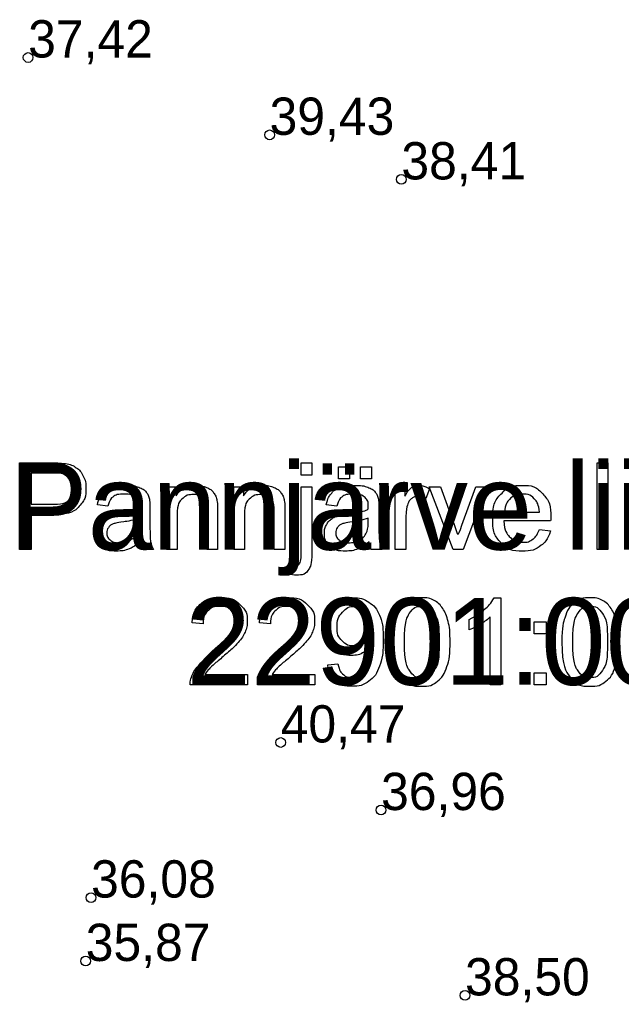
# Model space of a CAD drawing. Extents: x 700746 to 706058, y 6570320 to 6580460.
# Drawn here: x 703133.2 to 703172.8, y 6576286.6 to 6576351.1 of the extents above; entities that cross this region are included whole.
import ezdxf

# ---------------------------------------------------------------- set-up
doc = ezdxf.new("R2010")
doc.units = 0
doc.layers.add('kataster', color=7, linetype='Continuous')
doc.layers.add('KORGUS-EH2000', color=7, linetype='Continuous')

msp = doc.modelspace()

# ---------------------------------------------------------------- linework, layer by layer
at = {"layer": 'kataster'}
for points in [[(703133.231, 6576316.312), (703133.231, 6576322.012), (703135.382, 6576322.012)], [(703151.734, 6576321.2), (703151.734, 6576322.012), (703152.433, 6576322.012), (703152.433, 6576321.2), (703151.734, 6576321.2)], [(703154.18, 6576320.957), (703154.18, 6576321.752), (703154.91, 6576321.752), (703154.91, 6576320.957), (703154.18, 6576320.957)], [(703155.631, 6576320.957), (703155.631, 6576321.752), (703156.361, 6576321.752), (703156.361, 6576320.957), (703155.631, 6576320.957)], [(703171.189, 6576316.312), (703171.189, 6576322.012), (703171.888, 6576322.012), (703171.888, 6576316.312), (703171.189, 6576316.312)], [(703135.445, 6576321.339), (703133.987, 6576321.339), (703133.987, 6576319.301)], [(703142.884, 6576316.312), (703142.884, 6576320.444), (703143.514, 6576320.444), (703143.514, 6576319.857)], [(703147.311, 6576316.312), (703147.311, 6576320.444), (703147.941, 6576320.444), (703147.941, 6576319.857)], [(703151.734, 6576316.104), (703151.734, 6576320.444), (703152.433, 6576320.444), (703152.433, 6576316.09)], [(703157.925, 6576316.312), (703157.925, 6576320.444), (703158.555, 6576320.444), (703158.555, 6576319.818)], [(703160.167, 6576320.312), (703159.922, 6576319.664)], [(703161.723, 6576316.312), (703160.158, 6576320.444), (703160.897, 6576320.444), (703161.782, 6576317.97)], [(703162.306, 6576317.923), (703163.223, 6576320.444), (703163.942, 6576320.444), (703162.38, 6576316.312), (703161.723, 6576316.312)], [(703133.987, 6576319.301), (703135.461, 6576319.301)], [(703139.026, 6576319.171), (703138.34, 6576319.262)], [(703141.798, 6576318.976), (703141.798, 6576318.043)], [(703154.076, 6576319.171), (703153.389, 6576319.262)], [(703156.848, 6576318.976), (703156.848, 6576318.043)], [(703135.449, 6576318.628), (703133.987, 6576318.628), (703133.987, 6576316.312), (703133.231, 6576316.312)], [(703141.091, 6576318.128), (703141.094, 6576318.385)], [(703143.584, 6576318.567), (703143.584, 6576316.312), (703142.884, 6576316.312)], [(703146.238, 6576318.851), (703146.238, 6576316.312), (703145.539, 6576316.312), (703145.539, 6576318.823)], [(703148.011, 6576318.567), (703148.011, 6576316.312), (703147.311, 6576316.312)], [(703150.665, 6576318.851), (703150.665, 6576316.312), (703149.966, 6576316.312), (703149.966, 6576318.823)], [(703156.14, 6576318.128), (703156.144, 6576318.385)], [(703158.625, 6576318.476), (703158.625, 6576316.312), (703157.925, 6576316.312)], [(703165.094, 6576318.771), (703167.4, 6576318.771)], [(703168.135, 6576318.198), (703165.054, 6576318.198)], [(703167.393, 6576317.646), (703168.116, 6576317.555)], [(703142.02, 6576316.312), (703141.29, 6576316.312)], [(703157.069, 6576316.312), (703156.339, 6576316.312)], [(703150.847, 6576314.713), (703150.976, 6576315.307)], [(703164.415, 6576313.157), (703164.866, 6576313.157), (703164.866, 6576307.435)], [(703164.866, 6576307.435), (703164.167, 6576307.435), (703164.167, 6576311.894)], [(703145.285, 6576311.436), (703144.564, 6576311.51)], [(703149.713, 6576311.436), (703148.991, 6576311.51)], [(703162.768, 6576311.05), (703162.768, 6576311.726)], [(703167.051, 6576310.772), (703167.051, 6576311.567), (703167.846, 6576311.567), (703167.846, 6576310.772), (703167.051, 6576310.772)], [(703153.484, 6576308.756), (703154.157, 6576308.817)], [(703148.201, 6576308.109), (703148.201, 6576307.435), (703144.434, 6576307.435)], [(703145.407, 6576308.109), (703148.201, 6576308.109)], [(703152.628, 6576308.109), (703152.628, 6576307.435), (703148.861, 6576307.435)], [(703149.834, 6576308.109), (703152.628, 6576308.109)], [(703167.051, 6576307.435), (703167.051, 6576308.23), (703167.846, 6576308.23), (703167.846, 6576307.435), (703167.051, 6576307.435)]]:
    msp.add_lwpolyline(points, dxfattribs=at)
for points, degree in [([(703135.382, 6576322.012), (703135.95, 6576322.012), (703136.25, 6576321.958), (703136.67, 6576321.888), (703136.954, 6576321.691), (703137.238, 6576321.495), (703137.411, 6576321.141), (703137.584, 6576320.787), (703137.584, 6576320.363), (703137.584, 6576319.635), (703137.121, 6576319.132), (703136.658, 6576318.628), (703135.449, 6576318.628)], 3), ([(703135.461, 6576319.301), (703136.192, 6576319.301), (703136.499, 6576319.574), (703136.806, 6576319.846), (703136.806, 6576320.34), (703136.806, 6576320.697), (703136.626, 6576320.952), (703136.445, 6576321.207), (703136.149, 6576321.288), (703135.959, 6576321.339), (703135.445, 6576321.339)], 3), ([(703138.34, 6576319.262), (703138.433, 6576319.702), (703138.647, 6576319.973), (703138.861, 6576320.243), (703139.265, 6576320.389), (703139.669, 6576320.535), (703140.201, 6576320.535), (703140.73, 6576320.535), (703141.06, 6576320.411), (703141.39, 6576320.286), (703141.546, 6576320.097), (703141.701, 6576319.909), (703141.763, 6576319.621), (703141.798, 6576319.442), (703141.798, 6576318.976)], 3), ([(703143.514, 6576319.857), (703143.969, 6576320.535), (703144.828, 6576320.535), (703145.201, 6576320.535), (703145.514, 6576320.401), (703145.826, 6576320.267), (703145.982, 6576320.049), (703146.137, 6576319.831), (703146.199, 6576319.532), (703146.238, 6576319.337), (703146.238, 6576318.851)], 3), ([(703147.941, 6576319.857), (703148.396, 6576320.535), (703149.255, 6576320.535), (703149.628, 6576320.535), (703149.941, 6576320.401), (703150.253, 6576320.267), (703150.409, 6576320.049), (703150.564, 6576319.831), (703150.627, 6576319.532), (703150.665, 6576319.337), (703150.665, 6576318.851)], 3), ([(703153.389, 6576319.262), (703153.483, 6576319.702), (703153.696, 6576319.973), (703153.91, 6576320.243), (703154.314, 6576320.389), (703154.718, 6576320.535), (703155.251, 6576320.535), (703155.779, 6576320.535), (703156.109, 6576320.411), (703156.44, 6576320.286), (703156.595, 6576320.097), (703156.75, 6576319.909), (703156.813, 6576319.621), (703156.848, 6576319.442), (703156.848, 6576318.976)], 3), ([(703158.555, 6576319.818), (703158.796, 6576320.256), (703159, 6576320.396), (703159.204, 6576320.535), (703159.448, 6576320.535), (703159.802, 6576320.535), (703160.167, 6576320.312)], 3), ([(703168.116, 6576317.555), (703167.945, 6576316.921), (703167.482, 6576316.571), (703167.019, 6576316.221), (703166.3, 6576316.221), (703165.394, 6576316.221), (703164.864, 6576316.779), (703164.333, 6576317.336), (703164.333, 6576318.343), (703164.333, 6576319.385), (703164.87, 6576319.96), (703165.406, 6576320.535), (703166.261, 6576320.535), (703167.089, 6576320.535), (703167.614, 6576319.971), (703168.139, 6576319.407), (703168.139, 6576318.384), (703168.139, 6576318.322), (703168.135, 6576318.198)], 3), ([(703141.151, 6576316.821), (703140.76, 6576316.492), (703140.401, 6576316.356), (703140.041, 6576316.221), (703139.629, 6576316.221), (703138.949, 6576316.221), (703138.584, 6576316.553), (703138.218, 6576316.885), (703138.218, 6576317.402), (703138.218, 6576317.705), (703138.356, 6576317.955), (703138.494, 6576318.206), (703138.718, 6576318.357), (703138.941, 6576318.509), (703139.221, 6576318.586), (703139.427, 6576318.641), (703139.843, 6576318.691), (703140.69, 6576318.792), (703141.091, 6576318.932), (703141.094, 6576319.076), (703141.094, 6576319.115), (703141.094, 6576319.544), (703140.897, 6576319.72), (703140.629, 6576319.957), (703140.101, 6576319.957), (703139.608, 6576319.957), (703139.374, 6576319.784), (703139.139, 6576319.611), (703139.026, 6576319.171)], 3), ([(703145.539, 6576318.823), (703145.539, 6576319.251), (703145.457, 6576319.462), (703145.376, 6576319.674), (703145.168, 6576319.801), (703144.96, 6576319.927), (703144.68, 6576319.927), (703144.233, 6576319.927), (703143.908, 6576319.643), (703143.584, 6576319.359), (703143.584, 6576318.567)], 3), ([(703149.966, 6576318.823), (703149.966, 6576319.251), (703149.884, 6576319.462), (703149.803, 6576319.674), (703149.595, 6576319.801), (703149.387, 6576319.927), (703149.107, 6576319.927), (703148.66, 6576319.927), (703148.335, 6576319.643), (703148.011, 6576319.359), (703148.011, 6576318.567)], 3), ([(703156.2, 6576316.821), (703155.81, 6576316.492), (703155.45, 6576316.356), (703155.091, 6576316.221), (703154.679, 6576316.221), (703153.999, 6576316.221), (703153.633, 6576316.553), (703153.268, 6576316.885), (703153.268, 6576317.402), (703153.268, 6576317.705), (703153.406, 6576317.955), (703153.544, 6576318.206), (703153.767, 6576318.357), (703153.991, 6576318.509), (703154.271, 6576318.586), (703154.476, 6576318.641), (703154.892, 6576318.691), (703155.74, 6576318.792), (703156.14, 6576318.932), (703156.144, 6576319.076), (703156.144, 6576319.115), (703156.144, 6576319.544), (703155.946, 6576319.72), (703155.678, 6576319.957), (703155.151, 6576319.957), (703154.658, 6576319.957), (703154.423, 6576319.784), (703154.188, 6576319.611), (703154.076, 6576319.171)], 3), ([(703159.922, 6576319.664), (703159.666, 6576319.814), (703159.411, 6576319.814), (703159.183, 6576319.814), (703159.001, 6576319.676), (703158.819, 6576319.538), (703158.741, 6576319.293), (703158.625, 6576318.919), (703158.625, 6576318.476)], 3), ([(703167.4, 6576318.771), (703167.354, 6576319.294), (703167.136, 6576319.556), (703166.801, 6576319.962), (703166.268, 6576319.962), (703165.786, 6576319.962), (703165.457, 6576319.638), (703165.129, 6576319.314), (703165.094, 6576318.771)], 3), ([(703141.094, 6576318.385), (703140.713, 6576318.229), (703139.95, 6576318.12), (703139.518, 6576318.058), (703139.339, 6576317.981), (703139.16, 6576317.903), (703139.063, 6576317.753), (703138.966, 6576317.604), (703138.966, 6576317.421), (703138.966, 6576317.141), (703139.177, 6576316.955), (703139.389, 6576316.768), (703139.797, 6576316.768), (703140.201, 6576316.768), (703140.516, 6576316.945), (703140.83, 6576317.122), (703140.978, 6576317.429), (703141.091, 6576317.666), (703141.091, 6576318.128)], 3), ([(703156.144, 6576318.385), (703155.762, 6576318.229), (703155, 6576318.12), (703154.568, 6576318.058), (703154.389, 6576317.981), (703154.21, 6576317.903), (703154.112, 6576317.753), (703154.015, 6576317.604), (703154.015, 6576317.421), (703154.015, 6576317.141), (703154.227, 6576316.955), (703154.438, 6576316.768), (703154.846, 6576316.768), (703155.25, 6576316.768), (703155.565, 6576316.945), (703155.88, 6576317.122), (703156.027, 6576317.429), (703156.14, 6576317.666), (703156.14, 6576318.128)], 3), ([(703141.798, 6576318.043), (703141.798, 6576317.068), (703141.843, 6576316.809), (703141.888, 6576316.55), (703142.02, 6576316.312)], 3), ([(703156.848, 6576318.043), (703156.848, 6576317.068), (703156.892, 6576316.809), (703156.937, 6576316.55), (703157.069, 6576316.312)], 3), ([(703161.782, 6576317.97), (703161.925, 6576317.569), (703162.046, 6576317.137), (703162.139, 6576317.464), (703162.306, 6576317.923)], 3), ([(703165.054, 6576318.198), (703165.093, 6576317.518), (703165.44, 6576317.156), (703165.786, 6576316.795), (703166.303, 6576316.795), (703166.688, 6576316.795), (703166.961, 6576316.998), (703167.233, 6576317.201), (703167.393, 6576317.646)], 3), ([(703141.29, 6576316.312), (703141.182, 6576316.53), (703141.151, 6576316.821)], 2), ([(703156.339, 6576316.312), (703156.231, 6576316.53), (703156.2, 6576316.821)], 2), ([(703152.433, 6576316.09), (703152.433, 6576315.328), (703152.235, 6576315.028), (703151.982, 6576314.64), (703151.395, 6576314.64), (703151.112, 6576314.64), (703150.847, 6576314.713)], 3), ([(703150.976, 6576315.307), (703151.187, 6576315.252), (703151.308, 6576315.252), (703151.523, 6576315.252), (703151.628, 6576315.394), (703151.734, 6576315.536), (703151.734, 6576316.104)], 3), ([(703144.564, 6576311.51), (703144.638, 6576312.314), (703145.12, 6576312.736), (703145.602, 6576313.157), (703146.415, 6576313.157), (703147.235, 6576313.157), (703147.714, 6576312.702), (703148.192, 6576312.248), (703148.192, 6576311.575), (703148.192, 6576311.233), (703148.052, 6576310.903), (703147.912, 6576310.573), (703147.588, 6576310.208), (703147.264, 6576309.842), (703146.511, 6576309.205), (703145.881, 6576308.676), (703145.702, 6576308.488), (703145.524, 6576308.299), (703145.407, 6576308.109)], 3), ([(703148.991, 6576311.51), (703149.065, 6576312.314), (703149.547, 6576312.736), (703150.029, 6576313.157), (703150.842, 6576313.157), (703151.663, 6576313.157), (703152.141, 6576312.702), (703152.619, 6576312.248), (703152.619, 6576311.575), (703152.619, 6576311.233), (703152.479, 6576310.903), (703152.339, 6576310.573), (703152.015, 6576310.208), (703151.691, 6576309.842), (703150.938, 6576309.205), (703150.308, 6576308.676), (703150.129, 6576308.488), (703149.951, 6576308.299), (703149.834, 6576308.109)], 3), ([(703154.157, 6576308.817), (703154.242, 6576308.342), (703154.483, 6576308.127), (703154.724, 6576307.913), (703155.101, 6576307.913), (703155.423, 6576307.913), (703155.667, 6576308.061), (703155.91, 6576308.209), (703156.065, 6576308.456), (703156.219, 6576308.703), (703156.324, 6576309.123), (703156.429, 6576309.543), (703156.429, 6576309.979), (703156.429, 6576310.026), (703156.425, 6576310.119), (703156.215, 6576309.785), (703155.852, 6576309.577), (703155.489, 6576309.368), (703155.065, 6576309.368), (703154.358, 6576309.368), (703153.869, 6576309.881), (703153.379, 6576310.394), (703153.379, 6576311.234), (703153.379, 6576312.1), (703153.89, 6576312.628), (703154.401, 6576313.157), (703155.17, 6576313.157), (703155.726, 6576313.157), (703156.186, 6576312.858), (703156.646, 6576312.558), (703156.885, 6576312.005), (703157.124, 6576311.451), (703157.124, 6576310.402), (703157.124, 6576309.31), (703156.887, 6576308.663), (703156.65, 6576308.016), (703156.182, 6576307.678), (703155.714, 6576307.34), (703155.084, 6576307.34), (703154.416, 6576307.34), (703153.993, 6576307.711), (703153.569, 6576308.083), (703153.484, 6576308.756)], 3), ([(703157.806, 6576310.246), (703157.806, 6576311.257), (703158.014, 6576311.874), (703158.222, 6576312.491), (703158.632, 6576312.824), (703159.042, 6576313.157), (703159.664, 6576313.157), (703160.122, 6576313.157), (703160.469, 6576312.972), (703160.816, 6576312.788), (703161.04, 6576312.44), (703161.264, 6576312.092), (703161.393, 6576311.593), (703161.521, 6576311.093), (703161.521, 6576310.246), (703161.521, 6576309.244), (703161.315, 6576308.627), (703161.109, 6576308.01), (703160.699, 6576307.675), (703160.289, 6576307.34), (703159.664, 6576307.34), (703158.84, 6576307.34), (703158.37, 6576307.928), (703157.806, 6576308.641), (703157.806, 6576310.246)], 3), ([(703162.768, 6576311.726), (703163.355, 6576312.002), (703163.794, 6576312.395), (703164.233, 6576312.788), (703164.415, 6576313.157)], 3), ([(703168.872, 6576310.246), (703168.872, 6576311.257), (703169.08, 6576311.874), (703169.288, 6576312.491), (703169.697, 6576312.824), (703170.107, 6576313.157), (703170.729, 6576313.157), (703171.188, 6576313.157), (703171.534, 6576312.972), (703171.881, 6576312.788), (703172.106, 6576312.44), (703172.33, 6576312.092), (703172.458, 6576311.593), (703172.586, 6576311.093), (703172.586, 6576310.246), (703172.586, 6576309.244), (703172.38, 6576308.627), (703172.175, 6576308.01), (703171.765, 6576307.675), (703171.355, 6576307.34), (703170.729, 6576307.34), (703169.905, 6576307.34), (703169.435, 6576307.928), (703168.872, 6576308.641), (703168.872, 6576310.246)], 3), ([(703144.434, 6576307.435), (703144.426, 6576307.688), (703144.516, 6576307.922), (703144.66, 6576308.307), (703144.977, 6576308.68), (703145.294, 6576309.053), (703145.892, 6576309.542), (703146.82, 6576310.305), (703147.145, 6576310.75), (703147.471, 6576311.195), (703147.471, 6576311.592), (703147.471, 6576312.008), (703147.174, 6576312.293), (703146.877, 6576312.579), (703146.399, 6576312.579), (703145.895, 6576312.579), (703145.592, 6576312.276), (703145.289, 6576311.973), (703145.285, 6576311.436)], 3), ([(703148.861, 6576307.435), (703148.853, 6576307.688), (703148.943, 6576307.922), (703149.087, 6576308.307), (703149.404, 6576308.68), (703149.721, 6576309.053), (703150.319, 6576309.542), (703151.247, 6576310.305), (703151.572, 6576310.75), (703151.898, 6576311.195), (703151.898, 6576311.592), (703151.898, 6576312.008), (703151.601, 6576312.293), (703151.304, 6576312.579), (703150.826, 6576312.579), (703150.322, 6576312.579), (703150.019, 6576312.276), (703149.716, 6576311.973), (703149.713, 6576311.436)], 3), ([(703156.347, 6576311.269), (703156.347, 6576311.871), (703156.028, 6576312.225), (703155.709, 6576312.579), (703155.257, 6576312.579), (703154.789, 6576312.579), (703154.445, 6576312.198), (703154.1, 6576311.817), (703154.1, 6576311.21), (703154.1, 6576310.666), (703154.427, 6576310.326), (703154.754, 6576309.985), (703155.237, 6576309.985), (703155.722, 6576309.985), (703156.034, 6576310.326), (703156.347, 6576310.666), (703156.347, 6576311.269)], 3), ([(703158.528, 6576310.246), (703158.528, 6576308.84), (703158.855, 6576308.377), (703159.183, 6576307.913), (703159.664, 6576307.913), (703160.144, 6576307.913), (703160.472, 6576308.379), (703160.8, 6576308.844), (703160.8, 6576310.246), (703160.8, 6576311.654), (703160.473, 6576312.116), (703160.146, 6576312.579), (703159.656, 6576312.579), (703159.175, 6576312.579), (703158.887, 6576312.171), (703158.528, 6576311.65), (703158.528, 6576310.246)], 3), ([(703169.593, 6576310.246), (703169.593, 6576308.84), (703169.921, 6576308.377), (703170.248, 6576307.913), (703170.729, 6576307.913), (703171.21, 6576307.913), (703171.538, 6576308.379), (703171.865, 6576308.844), (703171.865, 6576310.246), (703171.865, 6576311.654), (703171.538, 6576312.116), (703171.211, 6576312.579), (703170.721, 6576312.579), (703170.241, 6576312.579), (703169.953, 6576312.171), (703169.593, 6576311.65), (703169.593, 6576310.246)], 3), ([(703164.167, 6576311.894), (703163.914, 6576311.653), (703163.504, 6576311.412), (703163.094, 6576311.171), (703162.768, 6576311.05)], 3)]:
    msp.add_open_spline(points, degree=degree, dxfattribs=at)
at = {"layer": 'KORGUS-EH2000'}
for centre in [(703133.789, 6576348.636), (703149.659, 6576343.556), (703158.323, 6576340.628), (703150.391, 6576303.645), (703156.989, 6576299.207), (703137.925, 6576293.46), (703137.575, 6576289.294), (703162.508, 6576287.034)]:
    msp.add_circle(centre, 0.32, dxfattribs=at)

# ---------------------------------------------------------------- texts
at = {"layer": 'kataster'}
for s, p in [('Pannjärve liivakarjäär', (703132.618, 6576316.312)), ('22901:001:0160', (703144.195, 6576307.435))]:
    msp.add_text(s, height=5.7, dxfattribs=at).set_placement(p)
at = {"layer": 'KORGUS-EH2000'}
for s, p in [('37,42 ', (703133.789, 6576348.636)), ('39,43 ', (703149.659, 6576343.556)), ('38,41 ', (703158.323, 6576340.628)), ('40,47 ', (703150.391, 6576303.645)), ('36,96 ', (703156.989, 6576299.207)), ('36,08 ', (703137.925, 6576293.46)), ('35,87 ', (703137.575, 6576289.294)), ('38,50 ', (703162.508, 6576287.034))]:
    msp.add_text(s, height=2.45, dxfattribs=at).set_placement(p)

doc.saveas('drawing.dxf')
